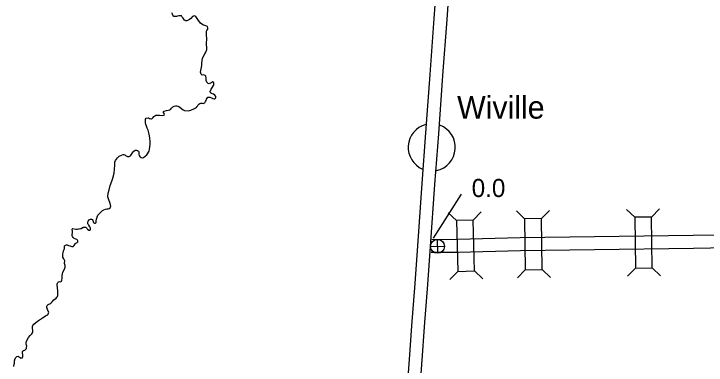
# Model space of a CAD drawing. Extents: x -939622 to -934222, y 1383701 to 1385301.
# Drawn here: x -936026.55 to -935978.11, y 1384367.44 to 1384392.03 of the extents above; entities that cross this region are included whole.
import ezdxf

# ---------------------------------------------------------------- set-up
doc = ezdxf.new("R2010")
doc.units = 0
for name, color, linetype in [('Level 10', 7, 'Continuous'), ('Level 20', 7, 'Continuous'), ('Level 24', 7, 'Continuous'), ('Level 25', 7, 'Continuous'), ('Level 26', 7, 'Continuous'), ('Level 9', 7, 'Continuous')]:
    doc.layers.add(name, color=color, linetype=linetype)

msp = doc.modelspace()

# ---------------------------------------------------------------- linework, layer by layer
at = {"layer": 'Level 10'}
for points in [[(-935998.703, 1384370.194), (-935998.479, 1384373.151), (-935998.287, 1384375.8), (-935997.988, 1384380.149), (-935997.714, 1384383.708), (-935997.428, 1384387.778), (-935997.14, 1384391.695), (-935996.871, 1384395.471), (-935996.5, 1384400.394), (-935996.465, 1384400.772), (-935996.462, 1384400.84), (-935996.462, 1384400.888), (-935996.473, 1384400.932), (-935996.492, 1384401.029), (-935996.554, 1384401.332), (-935996.554, 1384401.51), (-935996.527, 1384401.758), (-935996.298, 1384405.21), (-935996.104, 1384408.037), (-935996.111, 1384408.237), (-935996.147, 1384409.441), (-935996.308, 1384413.895), (-935996.42, 1384417.53)], [(-935997.805, 1384370.126), (-935997.581, 1384373.085), (-935997.389, 1384375.737), (-935997.091, 1384380.083), (-935996.816, 1384383.642), (-935996.53, 1384387.713), (-935996.242, 1384391.63), (-935995.974, 1384395.405), (-935995.603, 1384400.318), (-935995.566, 1384400.713), (-935995.562, 1384400.825), (-935995.563, 1384400.995), (-935995.593, 1384401.124), (-935995.61, 1384401.206), (-935995.654, 1384401.424), (-935995.654, 1384401.462), (-935995.63, 1384401.679), (-935995.4, 1384405.149), (-935995.203, 1384408.02), (-935995.211, 1384408.265), (-935995.248, 1384409.471), (-935995.409, 1384413.925), (-935995.52, 1384417.564)], [(-935975.408, 1384376.567), (-935979.007, 1384376.514), (-935985.929, 1384376.423), (-935991.116, 1384376.351), (-935995.509, 1384376.236), (-935997.298, 1384376.223)], [(-935975.397, 1384375.667), (-935978.995, 1384375.614), (-935985.916, 1384375.524), (-935991.098, 1384375.451), (-935995.494, 1384375.336), (-935997.342, 1384375.322)], [(-935999.036, 1384365.668), (-935998.872, 1384367.849), (-935998.703, 1384370.192)], [(-935998.139, 1384365.596), (-935997.974, 1384367.783), (-935997.805, 1384370.127)]]:
    msp.add_lwpolyline(points, dxfattribs=at)
at = {"layer": 'Level 20'}
for p, q in [((-935994.4, 1384377.598), (-935993.855, 1384378.172)), ((-935990.812, 1384377.687), (-935991.38, 1384378.239)), ((-935989.624, 1384377.704), (-935989.072, 1384378.272)), ((-935983.109, 1384377.792), (-935983.676, 1384378.345)), ((-935981.921, 1384377.808), (-935981.368, 1384378.375)), ((-935995.587, 1384377.567), (-935996.162, 1384378.112)), ((-935995.495, 1384374.004), (-935996.04, 1384373.43)), ((-935994.307, 1384374.035), (-935993.733, 1384373.49)), ((-935990.762, 1384374.124), (-935991.314, 1384373.556)), ((-935989.574, 1384374.14), (-935989.006, 1384373.588)), ((-935983.062, 1384374.229), (-935983.615, 1384373.661)), ((-935981.875, 1384374.244), (-935981.307, 1384373.691))]:
    msp.add_line(p, q, dxfattribs=at)
for points in [[(-935989.574, 1384374.14), (-935989.624, 1384377.704), (-935990.812, 1384377.687), (-935990.762, 1384374.124)], [(-935981.875, 1384374.244), (-935981.921, 1384377.808), (-935983.109, 1384377.792), (-935983.062, 1384374.229)], [(-935994.307, 1384374.035), (-935994.4, 1384377.598), (-935995.587, 1384377.567), (-935995.495, 1384374.004)]]:
    msp.add_lwpolyline(points, close=True, dxfattribs=at)
at = {"layer": 'Level 24'}
for start, end in [(104.7827, 247.2035), (281.6115, 69.8874)]:
    msp.add_arc((-935997.309, 1384382.684), 1.65, start, end, dxfattribs=at)
at = {"layer": 'Level 25'}
msp.add_line((-935997.177, 1384376.325), (-935995.222, 1384379.413), dxfattribs=at)
at = {"layer": 'Level 26'}
for p, q in [((-935996.891, 1384375.27), (-935996.913, 1384376.246)), ((-935997.39, 1384375.747), (-935996.414, 1384375.769))]:
    msp.add_line(p, q, dxfattribs=at)
msp.add_circle((-935996.902, 1384375.758), 0.488, dxfattribs=at)
at = {"layer": 'Level 9'}
for points in [[(-936013.113, 1384389.342), (-936013.058, 1384389.536), (-936013.057, 1384389.692), (-936013.064, 1384389.851), (-936013.064, 1384390.05), (-936013.059, 1384390.182), (-936013.054, 1384390.347), (-936013.067, 1384390.485), (-936013.073, 1384390.59), (-936013.071, 1384390.72), (-936013.062, 1384390.819), (-936013.039, 1384390.865), (-936012.987, 1384390.947), (-936012.981, 1384391.041), (-936013.002, 1384391.133), (-936013.129, 1384391.202), (-936013.335, 1384391.268), (-936013.485, 1384391.372), (-936013.675, 1384391.625), (-936013.763, 1384391.766), (-936013.813, 1384391.837), (-936013.859, 1384391.875), (-936013.919, 1384391.894), (-936014.044, 1384391.846), (-936014.175, 1384391.706), (-936014.262, 1384391.626), (-936014.354, 1384391.59), (-936014.449, 1384391.548), (-936014.524, 1384391.546), (-936014.606, 1384391.592), (-936014.702, 1384391.718), (-936014.768, 1384391.807), (-936014.827, 1384391.883), (-936014.89, 1384391.896), (-936015.016, 1384391.887), (-936015.09, 1384391.875), (-936015.18, 1384391.855), (-936015.248, 1384391.838), (-936015.299, 1384391.836), (-936015.347, 1384391.847), (-936015.422, 1384391.932), (-936015.459, 1384392), (-936015.495, 1384392.089)], [(-936017.214, 1384384.039), (-936017.269, 1384384.158), (-936017.308, 1384384.295), (-936017.329, 1384384.396), (-936017.342, 1384384.513), (-936017.339, 1384384.622), (-936017.328, 1384384.658), (-936017.3, 1384384.722), (-936017.156, 1384384.744), (-936017.135, 1384384.745), (-936017.053, 1384384.705), (-936016.975, 1384384.671), (-936016.915, 1384384.688), (-936016.868, 1384384.713), (-936016.813, 1384384.775), (-936016.761, 1384384.84), (-936016.693, 1384384.893), (-936016.61, 1384384.934), (-936016.368, 1384384.929), (-936016.154, 1384384.914), (-936016.026, 1384384.933), (-936016.007, 1384385), (-936016.024, 1384385.065), (-936016.074, 1384385.136), (-936016.075, 1384385.196), (-936016.028, 1384385.23), (-936015.877, 1384385.274), (-936015.638, 1384385.314), (-936015.582, 1384385.34), (-936015.513, 1384385.435), (-936015.429, 1384385.53), (-936015.343, 1384385.569), (-936015.242, 1384385.599), (-936015.143, 1384385.599), (-936015.049, 1384385.568), (-936014.93, 1384385.5), (-936014.792, 1384385.374), (-936014.712, 1384385.305), (-936014.606, 1384385.263), (-936014.333, 1384385.237), (-936014.161, 1384385.299), (-936013.968, 1384385.374), (-936013.779, 1384385.467), (-936013.736, 1384385.543), (-936013.71, 1384385.565), (-936013.646, 1384385.654), (-936013.603, 1384385.712), (-936013.538, 1384385.753), (-936013.458, 1384385.771), (-936013.368, 1384385.767), (-936013.311, 1384385.766), (-936013.248, 1384385.774), (-936013.189, 1384385.805), (-936013.164, 1384385.857), (-936013.135, 1384385.903), (-936013.104, 1384385.973), (-936013.076, 1384386.052), (-936013.025, 1384386.138), (-936012.969, 1384386.193), (-936012.895, 1384386.208), (-936012.844, 1384386.203), (-936012.731, 1384386.152), (-936012.628, 1384386.107), (-936012.538, 1384386.077), (-936012.477, 1384386.072), (-936012.434, 1384386.128), (-936012.421, 1384386.185), (-936012.428, 1384386.245), (-936012.488, 1384386.337), (-936012.589, 1384386.403), (-936012.713, 1384386.459), (-936012.789, 1384386.508), (-936012.807, 1384386.592), (-936012.739, 1384386.753), (-936012.651, 1384386.894), (-936012.585, 1384387.013), (-936012.568, 1384387.062), (-936012.556, 1384387.14), (-936012.561, 1384387.206), (-936012.589, 1384387.256), (-936012.634, 1384387.273), (-936012.708, 1384387.232), (-936012.781, 1384387.176), (-936012.879, 1384387.143), (-936012.958, 1384387.165), (-936013.056, 1384387.249), (-936013.095, 1384387.362), (-936013.094, 1384387.533), (-936013.122, 1384387.659), (-936013.168, 1384387.72), (-936013.278, 1384387.765), (-936013.364, 1384387.748), (-936013.406, 1384387.765), (-936013.444, 1384387.818), (-936013.48, 1384387.943), (-936013.448, 1384388.184), (-936013.395, 1384388.411), (-936013.388, 1384388.58), (-936013.352, 1384388.917), (-936013.199, 1384389.225), (-936013.113, 1384389.342)], [(-936022.429, 1384377), (-936022.213, 1384376.97), (-936022.126, 1384376.97), (-936022.03, 1384376.975), (-936021.97, 1384376.98), (-936021.89, 1384376.998), (-936021.849, 1384377.017), (-936021.736, 1384377.074), (-936021.698, 1384377.096), (-936021.641, 1384377.104), (-936021.563, 1384377.103), (-936021.512, 1384377.09), (-936021.475, 1384377.049), (-936021.435, 1384377.008), (-936021.392, 1384376.97), (-936021.315, 1384376.897), (-936021.272, 1384376.88), (-936021.234, 1384376.89), (-936021.192, 1384376.919), (-936021.183, 1384377.021), (-936021.235, 1384377.134), (-936021.315, 1384377.231), (-936021.362, 1384377.298), (-936021.379, 1384377.355), (-936021.38, 1384377.418), (-936021.356, 1384377.515), (-936021.278, 1384377.61), (-936021.19, 1384377.664), (-936021.124, 1384377.672), (-936021.057, 1384377.635), (-936021.025, 1384377.57), (-936020.999, 1384377.501), (-936020.976, 1384377.436), (-936020.948, 1384377.394), (-936020.897, 1384377.369), (-936020.849, 1384377.376), (-936020.802, 1384377.426), (-936020.79, 1384377.534), (-936020.773, 1384377.667), (-936020.664, 1384377.935), (-936020.62, 1384377.984), (-936020.513, 1384378.104), (-936020.356, 1384378.268), (-936020.259, 1384378.325), (-936020.14, 1384378.368), (-936020.039, 1384378.392), (-936019.955, 1384378.391), (-936019.871, 1384378.402), (-936019.821, 1384378.443), (-936019.774, 1384378.564), (-936019.783, 1384378.666), (-936019.835, 1384378.827), (-936019.909, 1384379.002), (-936019.97, 1384379.229), (-936019.947, 1384379.476), (-936019.887, 1384379.712), (-936019.812, 1384380.018), (-936019.695, 1384380.325), (-936019.614, 1384380.538), (-936019.528, 1384380.874), (-936019.5, 1384381.166), (-936019.496, 1384381.431), (-936019.481, 1384381.647), (-936019.433, 1384381.775), (-936019.307, 1384381.953), (-936019.175, 1384382.074), (-936019.022, 1384382.148), (-936018.909, 1384382.181), (-936018.852, 1384382.192), (-936018.797, 1384382.172), (-936018.739, 1384382.123), (-936018.699, 1384382.091), (-936018.599, 1384382.052), (-936018.554, 1384382.044), (-936018.485, 1384382.046), (-936018.394, 1384382.103), (-936018.293, 1384382.226), (-936018.207, 1384382.363), (-936018.151, 1384382.416), (-936018.06, 1384382.479), (-936017.964, 1384382.491), (-936017.889, 1384382.463), (-936017.833, 1384382.413), (-936017.81, 1384382.345), (-936017.799, 1384382.264), (-936017.795, 1384382.213), (-936017.777, 1384382.12), (-936017.736, 1384382.049), (-936017.705, 1384382.02), (-936017.647, 1384381.974), (-936017.572, 1384381.961), (-936017.476, 1384381.979), (-936017.248, 1384382.157), (-936017.087, 1384382.42), (-936017.041, 1384382.689), (-936017.02, 1384382.903), (-936017.016, 1384383.083), (-936017.042, 1384383.344), (-936017.086, 1384383.619), (-936017.15, 1384383.9), (-936017.214, 1384384.039)], [(-936025.64, 1384369.177), (-936025.521, 1384369.382), (-936025.414, 1384369.509), (-936025.368, 1384369.555), (-936025.295, 1384369.644), (-936025.252, 1384369.703), (-936025.218, 1384369.764), (-936025.212, 1384369.887), (-936025.246, 1384370.012), (-936025.253, 1384370.15), (-936025.225, 1384370.217), (-936025.164, 1384370.315), (-936025.021, 1384370.425), (-936024.93, 1384370.49), (-936024.824, 1384370.571), (-936024.753, 1384370.616), (-936024.665, 1384370.654), (-936024.606, 1384370.698), (-936024.542, 1384370.754), (-936024.433, 1384370.835), (-936024.342, 1384370.898), (-936024.245, 1384370.952), (-936024.174, 1384370.99), (-936024.142, 1384371.018), (-936024.115, 1384371.145), (-936024.192, 1384371.308), (-936024.205, 1384371.347), (-936024.235, 1384371.472), (-936024.238, 1384371.562), (-936024.215, 1384371.614), (-936024.158, 1384371.688), (-936024.101, 1384371.701), (-936024.03, 1384371.724), (-936023.956, 1384371.775), (-936023.869, 1384371.876), (-936023.747, 1384372.021), (-936023.598, 1384372.137), (-936023.537, 1384372.205), (-936023.496, 1384372.248), (-936023.464, 1384372.288), (-936023.464, 1384372.477), (-936023.483, 1384372.636), (-936023.495, 1384372.852), (-936023.532, 1384373.076), (-936023.524, 1384373.131), (-936023.482, 1384373.231), (-936023.435, 1384373.271), (-936023.349, 1384373.289), (-936023.28, 1384373.285), (-936023.241, 1384373.298), (-936023.215, 1384373.329), (-936023.193, 1384373.387), (-936023.17, 1384373.528), (-936023.163, 1384373.718), (-936023.113, 1384373.945), (-936023.017, 1384374.158), (-936022.97, 1384374.301), (-936022.967, 1384374.415), (-936023.007, 1384374.549), (-936023.005, 1384374.573), (-936022.986, 1384374.742), (-936022.999, 1384374.802), (-936023.056, 1384374.887), (-936023.119, 1384375.012), (-936023.121, 1384375.18), (-936023.095, 1384375.334), (-936023.069, 1384375.452), (-936023.046, 1384375.483), (-936023.02, 1384375.537), (-936023.004, 1384375.607), (-936023.01, 1384375.709), (-936023.003, 1384375.784), (-936022.971, 1384375.827), (-936022.939, 1384375.852), (-936022.874, 1384375.863), (-936022.814, 1384375.859), (-936022.726, 1384375.828), (-936022.62, 1384375.795), (-936022.553, 1384375.764), (-936022.484, 1384375.742), (-936022.439, 1384375.741), (-936022.403, 1384375.751), (-936022.336, 1384375.81), (-936022.27, 1384375.926), (-936022.22, 1384375.972), (-936022.123, 1384376.02), (-936022.086, 1384376.084), (-936022.078, 1384376.136), (-936022.092, 1384376.198), (-936022.15, 1384376.239), (-936022.223, 1384376.267), (-936022.335, 1384376.312), (-936022.403, 1384376.385), (-936022.447, 1384376.456), (-936022.467, 1384376.527), (-936022.471, 1384376.575), (-936022.449, 1384376.738), (-936022.455, 1384376.837), (-936022.465, 1384376.879), (-936022.462, 1384376.972), (-936022.429, 1384377)], [(-936026.552, 1384367.344), (-936026.525, 1384367.516), (-936026.514, 1384367.574), (-936026.506, 1384367.688), (-936026.496, 1384367.749), (-936026.492, 1384367.812), (-936026.482, 1384367.852), (-936026.468, 1384367.897), (-936026.437, 1384367.952), (-936026.37, 1384368.021), (-936026.347, 1384368.04), (-936026.258, 1384368.07), (-936026.218, 1384368.047), (-936026.177, 1384368), (-936026.143, 1384367.971), (-936026.118, 1384367.951), (-936026.055, 1384367.944), (-936026.031, 1384367.945), (-936025.957, 1384367.96), (-936025.948, 1384367.969), (-936025.936, 1384367.981), (-936025.923, 1384368.024), (-936025.916, 1384368.105), (-936025.928, 1384368.192), (-936025.952, 1384368.264), (-936025.954, 1384368.333), (-936025.947, 1384368.408), (-936025.93, 1384368.433), (-936025.889, 1384368.461), (-936025.851, 1384368.475), (-936025.791, 1384368.501), (-936025.768, 1384368.523), (-936025.71, 1384368.573), (-936025.675, 1384368.619), (-936025.656, 1384368.683), (-936025.65, 1384368.761), (-936025.665, 1384368.851), (-936025.682, 1384368.92), (-936025.694, 1384368.992), (-936025.695, 1384369.028), (-936025.693, 1384369.061), (-936025.673, 1384369.107), (-936025.64, 1384369.177)]]:
    msp.add_lwpolyline(points, dxfattribs=at)

# ---------------------------------------------------------------- texts
at = {"layer": 'Level 24'}
msp.add_text('Wiville', height=1.584, dxfattribs=at).set_placement((-935995.534, 1384384.693))
at = {"layer": 'Level 25'}
msp.add_text('0.0', height=1.2672, dxfattribs=at).set_placement((-935994.514, 1384379.209))

doc.saveas('drawing.dxf')
